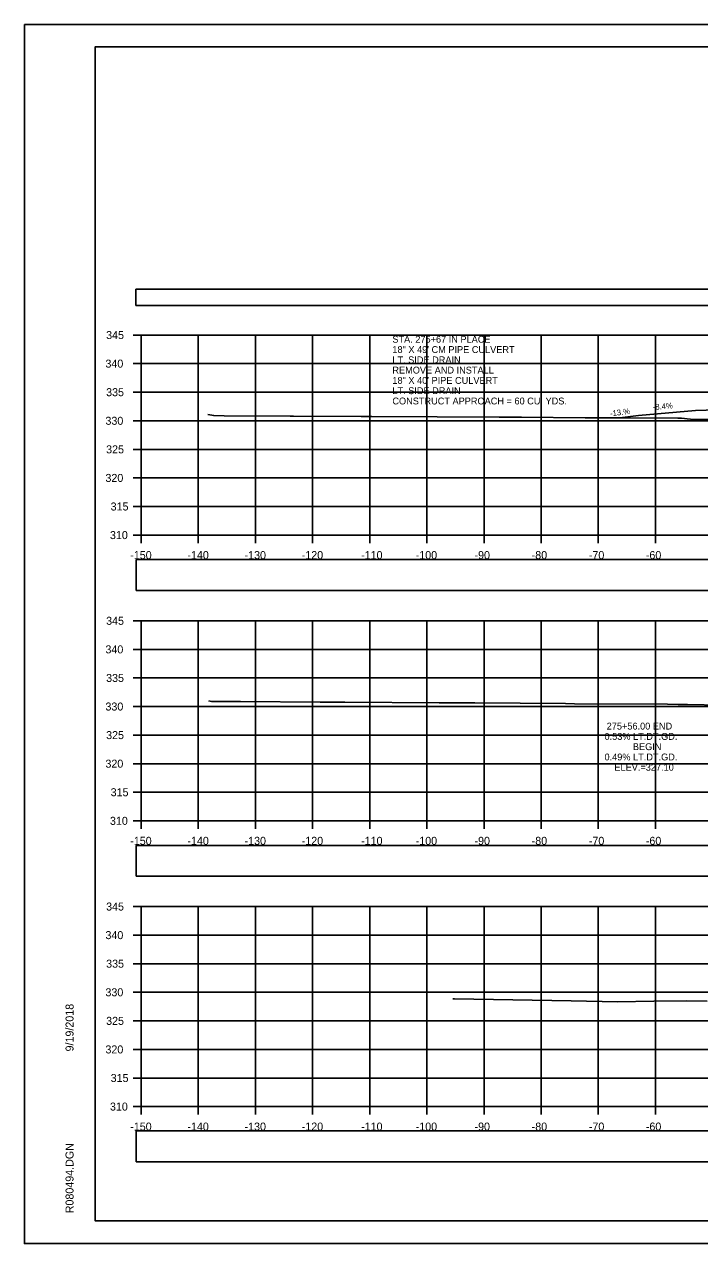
# Model space of a CAD drawing. Extents: x 1376273 to 1384221, y 378927 to 384592.
# Drawn here: x 1380021.2 to 1380139.4, y 383738.6 to 383951.9 of the extents above; entities that cross this region are included whole.
import ezdxf

# ---------------------------------------------------------------- set-up
doc = ezdxf.new("R2010")
doc.units = 0
for name, color, linetype in [('R_Axis', 7, 'Continuous'), ('R_Axis Annot', 7, 'Continuous'), ('R_Border', 7, 'Continuous'), ('R_Drive', 7, 'Continuous'), ('R_Exist Surface', 7, 'Continuous'), ('R_Grid', 7, 'Continuous'), ('R_No Plot', 7, 'Continuous'), ('R_Xsect Elev', 7, 'Continuous')]:
    doc.layers.add(name, color=color, linetype=linetype)

msp = doc.modelspace()

# ---------------------------------------------------------------- linework, layer by layer
at = {"layer": 'R_Axis'}
for p, q in [((1380040.26, 383897.56), (1380041.66, 383897.56)), ((1380041.66, 383862.56), (1380041.66, 383897.56)), ((1380040.26, 383892.56), (1380041.66, 383892.56)), ((1380040.26, 383887.56), (1380041.66, 383887.56)), ((1380040.26, 383882.56), (1380041.66, 383882.56)), ((1380040.26, 383877.56), (1380041.66, 383877.56)), ((1380040.26, 383872.56), (1380041.66, 383872.56)), ((1380040.26, 383867.56), (1380041.66, 383867.56)), ((1380040.26, 383862.56), (1380041.66, 383862.56)), ((1380041.66, 383862.56), (1380341.66, 383862.56)), ((1380041.66, 383861.16), (1380041.66, 383862.56)), ((1380051.66, 383861.16), (1380051.66, 383862.56)), ((1380061.66, 383861.16), (1380061.66, 383862.56)), ((1380071.66, 383861.16), (1380071.66, 383862.56)), ((1380081.66, 383861.16), (1380081.66, 383862.56)), ((1380091.66, 383861.16), (1380091.66, 383862.56)), ((1380101.66, 383861.16), (1380101.66, 383862.56)), ((1380111.66, 383861.16), (1380111.66, 383862.56)), ((1380121.66, 383861.16), (1380121.66, 383862.56)), ((1380131.66, 383861.16), (1380131.66, 383862.56)), ((1380040.26, 383847.56), (1380041.66, 383847.56)), ((1380041.66, 383812.56), (1380041.66, 383847.56)), ((1380040.26, 383842.56), (1380041.66, 383842.56)), ((1380040.26, 383837.56), (1380041.66, 383837.56)), ((1380040.26, 383832.56), (1380041.66, 383832.56)), ((1380040.26, 383827.56), (1380041.66, 383827.56)), ((1380040.26, 383822.56), (1380041.66, 383822.56)), ((1380040.26, 383817.56), (1380041.66, 383817.56)), ((1380040.26, 383812.56), (1380041.66, 383812.56)), ((1380041.66, 383812.56), (1380341.66, 383812.56)), ((1380041.66, 383811.16), (1380041.66, 383812.56)), ((1380051.66, 383811.16), (1380051.66, 383812.56)), ((1380061.66, 383811.16), (1380061.66, 383812.56)), ((1380071.66, 383811.16), (1380071.66, 383812.56)), ((1380081.66, 383811.16), (1380081.66, 383812.56)), ((1380091.66, 383811.16), (1380091.66, 383812.56)), ((1380101.66, 383811.16), (1380101.66, 383812.56)), ((1380111.66, 383811.16), (1380111.66, 383812.56)), ((1380121.66, 383811.16), (1380121.66, 383812.56)), ((1380131.66, 383811.16), (1380131.66, 383812.56)), ((1380040.26, 383797.56), (1380041.66, 383797.56)), ((1380041.66, 383762.56), (1380041.66, 383797.56)), ((1380040.26, 383792.56), (1380041.66, 383792.56)), ((1380040.26, 383787.56), (1380041.66, 383787.56)), ((1380040.26, 383782.56), (1380041.66, 383782.56)), ((1380040.26, 383777.56), (1380041.66, 383777.56)), ((1380040.26, 383772.56), (1380041.66, 383772.56)), ((1380040.26, 383767.56), (1380041.66, 383767.56)), ((1380040.26, 383762.56), (1380041.66, 383762.56)), ((1380041.66, 383762.56), (1380341.66, 383762.56)), ((1380041.66, 383761.16), (1380041.66, 383762.56)), ((1380051.66, 383761.16), (1380051.66, 383762.56)), ((1380061.66, 383761.16), (1380061.66, 383762.56)), ((1380071.66, 383761.16), (1380071.66, 383762.56)), ((1380081.66, 383761.16), (1380081.66, 383762.56)), ((1380091.66, 383761.16), (1380091.66, 383762.56)), ((1380101.66, 383761.16), (1380101.66, 383762.56)), ((1380111.66, 383761.16), (1380111.66, 383762.56)), ((1380121.66, 383761.16), (1380121.66, 383762.56)), ((1380131.66, 383761.16), (1380131.66, 383762.56))]:
    msp.add_line(p, q, dxfattribs=at)
at = {"layer": 'R_Axis Annot'}
for points in [[(1380040.77, 383902.75), (1380342.57, 383902.75), (1380342.57, 383905.56), (1380040.77, 383905.56)], [(1380040.81, 383852.86), (1380342.5, 383852.86), (1380342.5, 383858.27), (1380040.81, 383858.27)], [(1380040.81, 383802.85), (1380342.5, 383802.85), (1380342.5, 383808.26), (1380040.81, 383808.26)], [(1380040.81, 383752.92), (1380342.5, 383752.92), (1380342.5, 383758.33), (1380040.81, 383758.33)]]:
    msp.add_lwpolyline(points, close=True, dxfattribs=at)
at = {"layer": 'R_Border'}
for p, q in [((1380033.66, 383948.02), (1380349.84, 383948.02)), ((1380033.66, 383742.56), (1380033.66, 383948.02)), ((1380033.66, 383742.56), (1380033.66, 383742.56)), ((1380349.84, 383742.56), (1380033.66, 383742.56))]:
    msp.add_line(p, q, dxfattribs=at)
at = {"layer": 'R_Drive'}
msp.add_line((1380148.67, 383884.72), (1380138.68, 383884.33), dxfattribs=at)
msp.add_lwpolyline([(1380138.68, 383884.33), (1380128.71, 383883.49), (1380125.42, 383883.06)], dxfattribs=at)
at = {"layer": 'R_Exist Surface'}
for points in [[(1380053.32, 383883.68), (1380053.35, 383883.65), (1380054.37, 383883.46), (1380056.2, 383883.4), (1380067.77, 383883.36), (1380068.31, 383883.35), (1380080.14, 383883.31), (1380080.2, 383883.31), (1380080.36, 383883.3), (1380082.02, 383883.3), (1380093.44, 383883.25), (1380104.31, 383883.2), (1380108.19, 383883.18), (1380119.36, 383883.1), (1380126.49, 383883.06), (1380135.56, 383883), (1380136.22, 383882.99), (1380136.72, 383882.98), (1380137.22, 383882.89), (1380137.8, 383882.87), (1380152.9, 383882.54)], [(1380053.5, 383833.56), (1380053.51, 383833.55), (1380054, 383833.46), (1380059.08, 383833.44), (1380073.01, 383833.34), (1380077.34, 383833.33), (1380093.84, 383833.21), (1380097.29, 383833.19), (1380100.07, 383833.18), (1380115.94, 383833.07), (1380117.51, 383833.06), (1380133.79, 383832.95), (1380135.63, 383832.93), (1380136.07, 383832.94), (1380137.18, 383832.92), (1380137.22, 383832.92), (1380137.27, 383832.91), (1380143.13, 383832.78)], [(1380096.23, 383781.42), (1380096.51, 383781.41), (1380116.91, 383781.05), (1380125.03, 383780.91), (1380131.37, 383781.02), (1380137.13, 383781.05), (1380140.68, 383781.03)]]:
    msp.add_lwpolyline(points, dxfattribs=at)
at = {"layer": 'R_Grid'}
for p, q in [((1380041.66, 383897.56), (1380341.66, 383897.56)), ((1380041.66, 383862.56), (1380041.66, 383897.56)), ((1380051.66, 383862.56), (1380051.66, 383897.56)), ((1380061.66, 383862.56), (1380061.66, 383897.56)), ((1380071.66, 383862.56), (1380071.66, 383897.56)), ((1380081.66, 383862.56), (1380081.66, 383897.56)), ((1380091.66, 383862.56), (1380091.66, 383897.56)), ((1380101.66, 383862.56), (1380101.66, 383897.56)), ((1380111.66, 383862.56), (1380111.66, 383897.56)), ((1380121.66, 383862.56), (1380121.66, 383897.56)), ((1380131.66, 383862.56), (1380131.66, 383897.56)), ((1380041.66, 383892.56), (1380341.66, 383892.56)), ((1380041.66, 383887.56), (1380341.66, 383887.56)), ((1380041.66, 383882.56), (1380341.66, 383882.56)), ((1380041.66, 383877.56), (1380341.66, 383877.56)), ((1380041.66, 383872.56), (1380341.66, 383872.56)), ((1380041.66, 383867.56), (1380341.66, 383867.56)), ((1380041.66, 383862.56), (1380341.66, 383862.56)), ((1380041.66, 383847.56), (1380341.66, 383847.56)), ((1380041.66, 383812.56), (1380041.66, 383847.56)), ((1380051.66, 383812.56), (1380051.66, 383847.56)), ((1380061.66, 383812.56), (1380061.66, 383847.56)), ((1380071.66, 383812.56), (1380071.66, 383847.56)), ((1380081.66, 383812.56), (1380081.66, 383847.56)), ((1380091.66, 383812.56), (1380091.66, 383847.56)), ((1380101.66, 383812.56), (1380101.66, 383847.56)), ((1380111.66, 383812.56), (1380111.66, 383847.56)), ((1380121.66, 383812.56), (1380121.66, 383847.56)), ((1380131.66, 383812.56), (1380131.66, 383847.56)), ((1380041.66, 383842.56), (1380341.66, 383842.56)), ((1380041.66, 383837.56), (1380341.66, 383837.56)), ((1380041.66, 383832.56), (1380341.66, 383832.56)), ((1380041.66, 383827.56), (1380341.66, 383827.56)), ((1380041.66, 383822.56), (1380341.66, 383822.56)), ((1380041.66, 383817.56), (1380341.66, 383817.56)), ((1380041.66, 383812.56), (1380341.66, 383812.56)), ((1380041.66, 383797.56), (1380341.66, 383797.56)), ((1380041.66, 383762.56), (1380041.66, 383797.56)), ((1380051.66, 383762.56), (1380051.66, 383797.56)), ((1380061.66, 383762.56), (1380061.66, 383797.56)), ((1380071.66, 383762.56), (1380071.66, 383797.56)), ((1380081.66, 383762.56), (1380081.66, 383797.56)), ((1380091.66, 383762.56), (1380091.66, 383797.56)), ((1380101.66, 383762.56), (1380101.66, 383797.56)), ((1380111.66, 383762.56), (1380111.66, 383797.56)), ((1380121.66, 383762.56), (1380121.66, 383797.56)), ((1380131.66, 383762.56), (1380131.66, 383797.56)), ((1380041.66, 383792.56), (1380341.66, 383792.56)), ((1380041.66, 383787.56), (1380341.66, 383787.56)), ((1380041.66, 383782.56), (1380341.66, 383782.56)), ((1380041.66, 383777.56), (1380341.66, 383777.56)), ((1380041.66, 383772.56), (1380341.66, 383772.56)), ((1380041.66, 383767.56), (1380341.66, 383767.56)), ((1380041.66, 383762.56), (1380341.66, 383762.56))]:
    msp.add_line(p, q, dxfattribs=at)
at = {"layer": 'R_No Plot'}
for p, q in [((1380021.26, 383951.92), (1380354.59, 383951.92)), ((1380021.26, 383738.59), (1380354.59, 383738.59))]:
    msp.add_line(p, q, dxfattribs=at)
for points in [[(1380021.25, 383951.92), (1380354.59, 383951.92), (1380354.59, 383738.58), (1380021.25, 383738.58)], [(1380267.58, 383948.02), (1380267.58, 383938.14), (1380303.31, 383938.14), (1380303.31, 383935.22), (1380326.51, 383935.22), (1380326.51, 383910.89), (1380349.84, 383910.89), (1380349.84, 383742.56), (1380033.66, 383742.56), (1380033.66, 383948.02)]]:
    msp.add_lwpolyline(points, close=True, dxfattribs=at)

# ---------------------------------------------------------------- texts
at = {"layer": 'R_Axis Annot'}
for s, height, p in [('345', 1.4, (1380035.55, 383896.86)), ('STA. 275+67 IN PLACE', 1.2, (1380085.63, 383896.22)), ('18" X 49\' CM PIPE CULVERT', 1.2, (1380085.63, 383894.42)), ('340', 1.4, (1380035.43, 383891.86)), ('LT. SIDE DRAIN', 1.2, (1380085.63, 383892.62)), ('REMOVE AND INSTALL', 1.2, (1380085.63, 383890.82)), ('335', 1.4, (1380035.55, 383886.86)), ('18" X 40\' PIPE CULVERT', 1.2, (1380085.63, 383889.02)), ('LT. SIDE DRAIN', 1.2, (1380085.63, 383887.22)), ('CONSTRUCT APPROACH = 60 CU. YDS.', 1.2, (1380085.63, 383885.42)), ('330', 1.4, (1380035.43, 383881.86)), ('325', 1.4, (1380035.55, 383876.86)), ('320', 1.4, (1380035.43, 383871.86)), ('315', 1.4, (1380036.34, 383866.86)), ('310', 1.4, (1380036.22, 383861.86)), ('-150', 1.4, (1380039.77, 383858.36)), ('-140', 1.4, (1380049.77, 383858.36)), ('-130', 1.4, (1380059.77, 383858.36)), ('-120', 1.4, (1380069.77, 383858.36)), ('-110', 1.4, (1380080.16, 383858.36)), ('-100', 1.4, (1380089.71, 383858.36)), ('-90', 1.4, (1380100, 383858.36)), ('-80', 1.4, (1380110, 383858.36)), ('-70', 1.4, (1380120, 383858.36)), ('-60', 1.4, (1380129.97, 383858.36)), ('345', 1.4, (1380035.55, 383846.86)), ('340', 1.4, (1380035.43, 383841.86)), ('335', 1.4, (1380035.55, 383836.86)), ('330', 1.4, (1380035.43, 383831.86)), ('325', 1.4, (1380035.55, 383826.86)), ('320', 1.4, (1380035.43, 383821.86)), ('315', 1.4, (1380036.34, 383816.86)), ('310', 1.4, (1380036.22, 383811.86)), ('-150', 1.4, (1380039.77, 383808.36)), ('-140', 1.4, (1380049.77, 383808.36)), ('-130', 1.4, (1380059.77, 383808.36)), ('-120', 1.4, (1380069.77, 383808.36)), ('-110', 1.4, (1380080.16, 383808.36)), ('-100', 1.4, (1380089.71, 383808.36)), ('-90', 1.4, (1380100, 383808.36)), ('-80', 1.4, (1380110, 383808.36)), ('-70', 1.4, (1380120, 383808.36)), ('-60', 1.4, (1380129.97, 383808.36)), ('345', 1.4, (1380035.55, 383796.86)), ('340', 1.4, (1380035.43, 383791.86)), ('335', 1.4, (1380035.55, 383786.86)), ('330', 1.4, (1380035.43, 383781.86)), ('325', 1.4, (1380035.55, 383776.86)), ('320', 1.4, (1380035.43, 383771.86)), ('315', 1.4, (1380036.34, 383766.86)), ('310', 1.4, (1380036.22, 383761.86)), ('-150', 1.4, (1380039.77, 383758.36)), ('-140', 1.4, (1380049.77, 383758.36)), ('-130', 1.4, (1380059.77, 383758.36)), ('-120', 1.4, (1380069.77, 383758.36)), ('-110', 1.4, (1380080.16, 383758.36)), ('-100', 1.4, (1380089.71, 383758.36)), ('-90', 1.4, (1380100, 383758.36)), ('-80', 1.4, (1380110, 383758.36)), ('-70', 1.4, (1380120, 383758.36)), ('-60', 1.4, (1380129.97, 383758.36))]:
    msp.add_text(s, height=height, dxfattribs=at).set_placement(p)
at = {"layer": 'R_Border'}
for s, p in [('9/19/2018', (1380029.85, 383772.21)), ('R080494.DGN', (1380029.85, 383743.89))]:
    msp.add_text(s, height=1.4, rotation=90, dxfattribs=at).set_placement(p)
at = {"layer": 'R_Drive'}
for s, rotation, p in [('-13.%', 7.4594, (1380123.78, 383883.32)), ('-8.4%', 4.8254, (1380131.23, 383884.44))]:
    msp.add_text(s, height=1, rotation=rotation, dxfattribs=at).set_placement(p)
at = {"layer": 'R_Xsect Elev'}
for s, p in [('275+56.00 END', (1380123.12, 383828.53)), ('0.53% LT.DT.GD.', (1380122.74, 383826.73)), ('0.49% LT.DT.GD.', (1380122.74, 383823.13)), ('BEGIN', (1380127.71, 383824.93)), ('ELEV.=327.10', (1380124.47, 383821.33))]:
    msp.add_text(s, height=1.2, rotation=360, dxfattribs=at).set_placement(p)

doc.saveas('drawing.dxf')
